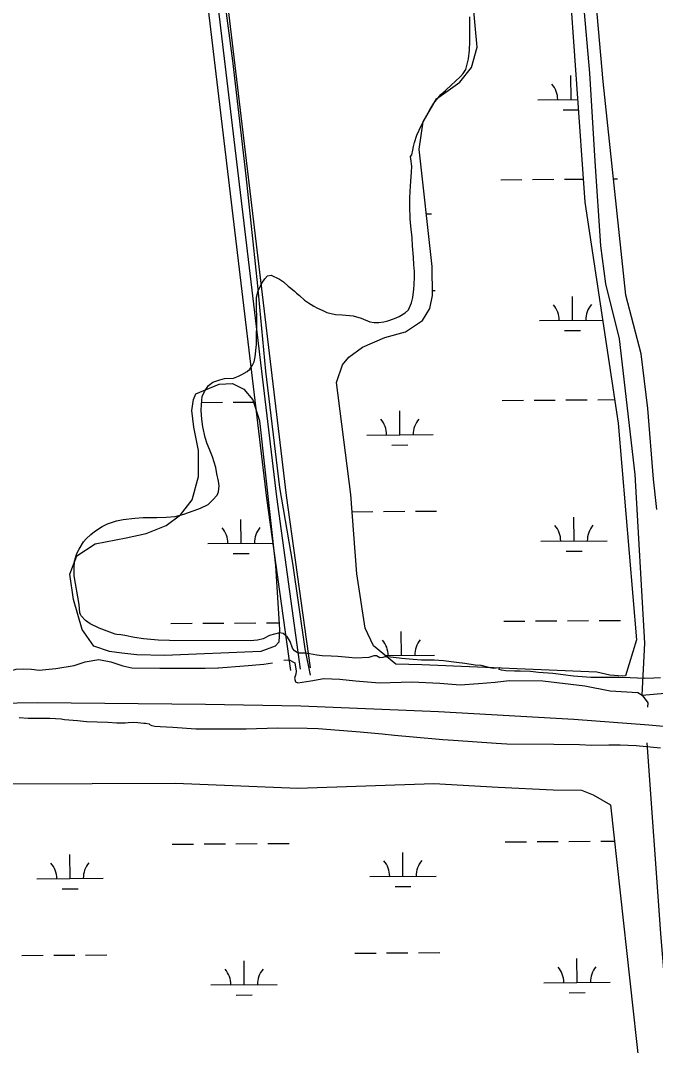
# Model space of a CAD drawing. Extents: x 3508733 to 3546731, y 546897 to 572481.
# Drawn here: x 3514331 to 3515288, y 555449 to 556994 of the extents above; entities that cross this region are included whole.
import ezdxf

# ---------------------------------------------------------------- set-up
doc = ezdxf.new("R2010")
doc.units = 0
for name, color, linetype in [('V-DTCH-CNTR', 7, 'Continuous'), ('V-RAIL-TRAK', 7, 'Continuous'), ('V-ROAD-CNTR', 7, 'Continuous'), ('V-SITE-VEGE', 7, 'Continuous'), ('V-TOPO-SHOR', 7, 'Continuous'), ('V-WETL-SWMP', 7, 'Continuous')]:
    doc.layers.add(name, color=color, linetype=linetype)

msp = doc.modelspace()

# ---------------------------------------------------------------- linework, layer by layer
at = {"layer": 'V-DTCH-CNTR'}
msp.add_lwpolyline([(3514574.7, 557530.9), (3514597.8, 557337.1), (3514606.3, 557253.2), (3514621.5, 557153.2), (3514650.6, 556933.1), (3514670.5, 556759.6), (3514688.4, 556593.7), (3514700.4, 556465.2), (3514721.4, 556290.1), (3514740.9, 556176), (3514759.7, 556047), (3514767.9, 556007.1)], dxfattribs=at)
at = {"layer": 'V-RAIL-TRAK'}
msp.add_lwpolyline([(3513245.9, 555908.8), (3513432.1, 555925.2), (3513668.2, 555943.6), (3513888.3, 555954.7), (3514142.3, 555962.6), (3514356.7, 555965.8), (3514609.7, 555963.3), (3514753.6, 555961), (3514961.2, 555952.5), (3515165.5, 555940.8), (3515278.1, 555932.4), (3515490.8, 555913.1), (3515694.1, 555890.6), (3515892.4, 555867.8), (3516090.8, 555839.8), (3516272.5, 555810.8)], dxfattribs=at)
at = {"layer": 'V-ROAD-CNTR'}
for points in [[(3514584.4, 557259.2), (3514702, 556274), (3514737.9, 556013.9)], [(3514599.3, 557261), (3514716.9, 556275.9), (3514752.8, 556016)], [(3514614.2, 557262.8), (3514731.8, 556277.8), (3514767.6, 556018)]]:
    msp.add_lwpolyline(points, dxfattribs=at)
at = {"layer": 'V-SITE-VEGE'}
for p, q in [((3514328.9, 555943.3), (3514342.5, 555942.5)), ((3514342.5, 555942.5), (3514375, 555942.4)), ((3514375, 555942.4), (3514392.2, 555941.2)), ((3514392.2, 555941.2), (3514397.5, 555940.5)), ((3514397.5, 555940.5), (3514417.2, 555939)), ((3514417.2, 555939), (3514430.4, 555937.5)), ((3514430.4, 555937.5), (3514462.9, 555936.3)), ((3514462.9, 555936.3), (3514476.5, 555935.1)), ((3514476.5, 555935.1), (3514489, 555935.1)), ((3514489, 555935.1), (3514493.3, 555935.8)), ((3514493.3, 555935.8), (3514501.1, 555936.1)), ((3514501.1, 555936.1), (3514507.9, 555935.7)), ((3514507.9, 555935.7), (3514517.2, 555934.6)), ((3514517.2, 555934.6), (3514519.7, 555934.6)), ((3514519.7, 555934.6), (3514525.1, 555933.5)), ((3514525.1, 555933.5), (3514526.5, 555932.1)), ((3514526.5, 555932.1), (3514529, 555931)), ((3514529, 555931), (3514533.6, 555930.2)), ((3514533.6, 555930.2), (3514541.8, 555929.8)), ((3514541.8, 555929.8), (3514560.8, 555928.7)), ((3514560.8, 555928.7), (3514595.4, 555926.4)), ((3514595.4, 555926.4), (3514671.5, 555926.1)), ((3514671.5, 555926.1), (3514718.7, 555927.6)), ((3514718.7, 555927.6), (3514763, 555927.4)), ((3514763, 555927.4), (3514779.8, 555926.6)), ((3514779.8, 555926.6), (3514843, 555921.7)), ((3514843, 555921.7), (3514876.2, 555918.7)), ((3514876.2, 555918.7), (3514894.8, 555916.5)), ((3514894.8, 555916.5), (3514923, 555913.9)), ((3514923, 555913.9), (3514967.7, 555910.1)), ((3514967.7, 555910.1), (3514983.8, 555909.3)), ((3514983.8, 555909.3), (3515048.1, 555904.4)), ((3515048.1, 555904.4), (3515064.1, 555903.6)), ((3515064.1, 555903.6), (3515135.2, 555903.3)), ((3515135.2, 555903.3), (3515173.8, 555902.4)), ((3515173.8, 555902.4), (3515192.4, 555901.6)), ((3515192.4, 555901.6), (3515218.1, 555902.2)), ((3515218.1, 555902.2), (3515234.9, 555902.1)), ((3515234.9, 555902.1), (3515259.2, 555900.9)), ((3515259.2, 555900.9), (3515296, 555897.6))]:
    msp.add_line(p, q, dxfattribs=at)
for points in [[(3514964.5, 556882), (3514971.7, 556888.4), (3514981, 556897), (3514986.4, 556901.6), (3514994.6, 556909.1), (3514998.6, 556913.7), (3515002.5, 556920.1), (3515006.2, 556935.8), (3515008, 556949), (3515008.4, 556961.9), (3515008.6, 556999.4)], [(3514550.4, 556245.3), (3514564, 556246.3), (3514577.2, 556249.9), (3514598.3, 556257.3), (3514602.6, 556259), (3514614.1, 556264.3), (3514621.2, 556271.1), (3514627.3, 556278.6), (3514629.5, 556283.2), (3514630.6, 556292.5), (3514629.6, 556299.3), (3514627.1, 556310.7), (3514625.4, 556320), (3514620.5, 556336.1), (3514616.6, 556346.2), (3514612.7, 556355.8), (3514609.5, 556365.1), (3514606, 556381.2), (3514604.6, 556392.7), (3514603.6, 556405.9), (3514603.7, 556415.2), (3514605.1, 556427.3), (3514608.4, 556434.8), (3514614.5, 556443.7), (3514621, 556448.7), (3514631.3, 556452.2), (3514638.8, 556454), (3514652.1, 556454.6), (3514659.9, 556457.8), (3514664.6, 556460.3), (3514672.8, 556464.9), (3514676.8, 556468.5), (3514680.7, 556474.2), (3514683.3, 556479.5), (3514684.7, 556487), (3514687, 556505.2), (3514687.1, 556547), (3514686.8, 556560.2), (3514686.9, 556577), (3514689.5, 556586.3), (3514694.9, 556597.7), (3514699.2, 556604.5), (3514703.5, 556608.8), (3514708.9, 556609.8), (3514721.3, 556603.7), (3514727.4, 556600.1), (3514734.5, 556593.3), (3514738.4, 556590.4), (3514744.1, 556585.7), (3514747.3, 556582.8), (3514751.6, 556579.2), (3514759.1, 556572.1), (3514765.1, 556568.1), (3514773.3, 556563.4), (3514778.7, 556560.2), (3514786.9, 556556.6), (3514792.9, 556553.7), (3514805.8, 556550.4), (3514816.1, 556550), (3514832.6, 556548.5), (3514844.7, 556545.2), (3514857.9, 556539.8), (3514864, 556538.7), (3514867.5, 556538.4), (3514871.1, 556538.7), (3514878.6, 556539.7), (3514884.7, 556541.1), (3514894.7, 556544.7), (3514901.9, 556547.5), (3514911.2, 556553.2), (3514916.2, 556557.8), (3514920.6, 556568.1), (3514922.7, 556576.3), (3514923.9, 556588.8), (3514924.3, 556596), (3514925, 556606.7), (3514925.1, 556615.3), (3514924, 556625.3), (3514923.7, 556637.1), (3514922, 556654.2), (3514921.7, 556666.4), (3514919.6, 556683.6), (3514918.6, 556695), (3514918, 556713.9), (3514918, 556726.4), (3514918.8, 556744.7), (3514920.7, 556765.4), (3514920.8, 556774), (3514919.7, 556785.4), (3514919, 556789), (3514921.2, 556791.1), (3514922.3, 556798.2), (3514923.4, 556803.6), (3514925.2, 556809.7), (3514928.8, 556821.1), (3514932.1, 556828.6), (3514937.1, 556838.9), (3514941.8, 556846.8), (3514948.3, 556859.2), (3514954.4, 556868.9), (3514964.5, 556882)], [(3515295.7, 556003), (3515285.7, 556002.7), (3515272.5, 556002), (3515250, 556003.2), (3515232.9, 556003.6), (3515207.8, 556003.4), (3515190.7, 556003.4), (3515165, 556005.7), (3515133.6, 556009.4), (3515112.1, 556010.9), (3515100, 556012.4), (3515084.3, 556013.2), (3515075.7, 556013.2), (3515062.8, 556013.7), (3515056, 556014.8), (3515052.8, 556015.8), (3515053.2, 556018.3), (3515043.5, 556017.3), (3515038.9, 556018.1), (3515025.3, 556021.7), (3515016.4, 556022.4), (3515001.1, 556024.7), (3514988.6, 556026.1), (3514968.6, 556028.7), (3514954.6, 556029.9), (3514935.7, 556029.9), (3514922.8, 556030.7), (3514905.7, 556032.2), (3514884.6, 556034.5), (3514880.3, 556034.5), (3514877.1, 556033.8), (3514872.8, 556033.4), (3514867.8, 556036), (3514863.9, 556036), (3514856.4, 556033.9), (3514836.4, 556032.9), (3514826, 556033.6), (3514809.6, 556035.1), (3514799.6, 556035.5), (3514785.6, 556036.3), (3514777.8, 556037.4), (3514766.7, 556039.3), (3514759.6, 556040), (3514749.6, 556040.1), (3514744.2, 556043.7), (3514741, 556048), (3514737.5, 556057.6), (3514733.6, 556064.4), (3514727.2, 556069.8), (3514721.5, 556070.9), (3514706.5, 556067), (3514697.1, 556061.7), (3514688.2, 556060), (3514677.5, 556058.6), (3514555.6, 556059.1), (3514538.8, 556059.6), (3514516.3, 556061.8), (3514503.1, 556063.7), (3514488.5, 556066.9), (3514482.1, 556068), (3514476.3, 556068.4), (3514473.8, 556068.8), (3514465.6, 556071.7), (3514449.6, 556077.8), (3514436, 556084.3), (3514428.9, 556089.4), (3514422.5, 556096.5), (3514421.4, 556098.3), (3514420.7, 556101.2), (3514419.4, 556113.7), (3514417.6, 556125.1), (3514414.1, 556145.2), (3514412.1, 556156.6), (3514411.7, 556167.7), (3514412.2, 556178.8), (3514415.8, 556190.5), (3514419.4, 556197), (3514425.9, 556208), (3514430.2, 556212.6), (3514437, 556219), (3514442.7, 556223.7), (3514454.2, 556231.1), (3514462.4, 556235.4), (3514476, 556239.6), (3514485.7, 556241.7), (3514503.6, 556243.8), (3514516.1, 556244.8), (3514536.4, 556244.7), (3514550.4, 556245.3)]]:
    msp.add_lwpolyline(points, dxfattribs=at)
at = {"layer": 'V-TOPO-SHOR'}
for points in [[(3515268.3, 555977), (3515272.3, 556055.1), (3515257.7, 556309.3), (3515234.3, 556513.9), (3515213.6, 556596.7), (3515206, 556654), (3515197.2, 556781.7), (3515189.6, 556914.6), (3515180, 557023.1), (3515163.5, 557176.2), (3515151.4, 557283.3), (3515148.3, 557325.8), (3515149.9, 557335.1), (3515151.9, 557343.3), (3515156.3, 557357), (3515166.9, 557396.6), (3515170.6, 557458.3), (3515170.1, 557548.8)], [(3513676.8, 555981.6), (3513805.9, 555992.5), (3513934.8, 555999.2), (3514039.2, 556003), (3514176.5, 556007.9), (3514276.1, 556004.2), (3514297.3, 556005.5), (3514307.2, 556007.7), (3514318, 556014.3), (3514324.7, 556016.1), (3514335.8, 556016.6), (3514347.5, 556016), (3514359, 556014.8), (3514384.5, 556017), (3514411.7, 556021.7), (3514428.3, 556027.2), (3514449.2, 556030.5), (3514467.4, 556027), (3514485.1, 556021.1), (3514494.5, 556019), (3514499.1, 556018.3)], [(3514499.1, 556018.3), (3514541.2, 556017.6), (3514585.1, 556017.4), (3514609.3, 556017.6), (3514628.3, 556017.9), (3514629.7, 556017.9), (3514668.1, 556021.4), (3514698.1, 556023.6), (3514711.2, 556025.6)], [(3514728, 556029.6), (3514736.3, 556030.3), (3514744.7, 556025.5)], [(3514744.7, 556025.5), (3514746.5, 556013.1), (3514746.3, 556008.7), (3514744.1, 556002.6), (3514745.4, 555996.9), (3514748.9, 555995.4)], [(3514748.9, 555995.4), (3514768.5, 555998.3), (3514788.5, 556002.1), (3514812.7, 556001.3), (3514835.9, 555998.4), (3514872.2, 555995.5), (3514921.2, 555996.8), (3514963.3, 555994.8), (3514993.9, 555992.4), (3515021.3, 555994.3), (3515046.9, 555996.7), (3515067.8, 555999.1), (3515118.4, 555998.4), (3515181.9, 555991.2), (3515220.2, 555983.7), (3515261.6, 555981.2), (3515268.3, 555977), (3515276.8, 555965.2), (3515276.5, 555959)], [(3515268.3, 555977), (3515342.2, 555983.3), (3515406.4, 555985.8), (3515449.8, 555979.8), (3515483.4, 555974.6), (3515496.5, 555973.6), (3515499.5, 555973.8), (3515502.9, 555973.6)], [(3515275.4, 555905.3), (3515295.9, 555618), (3515319.5, 555331.6), (3515347.4, 555045.2), (3515388.6, 554649.3), (3515411.4, 554323.8), (3515449.1, 553917.2), (3515479.6, 553654.2), (3515504.1, 553259.3), (3515530.4, 552932.4), (3515567.8, 552483.2), (3515584.7, 552314.3)]]:
    msp.add_lwpolyline(points, dxfattribs=at)
at = {"layer": 'V-WETL-SWMP'}
for p, q in [((3515161, 556874.6), (3515160.8, 556910.6)), ((3515111, 556874.3), (3515171.1, 556874.7)), ((3515149.1, 556859.1), (3515172.2, 556859.3)), ((3515055, 556753.8), (3515087, 556754)), ((3515103, 556754.2), (3515135, 556754.4)), ((3515151, 556754.5), (3515179.5, 556754.7)), ((3515225.1, 556755), (3515231, 556755)), ((3514942.8, 556702.3), (3514950.8, 556702.4)), ((3514952.1, 556586.9), (3514956.1, 556587)), ((3515163.3, 556542), (3515163.1, 556578)), ((3515113.3, 556541.6), (3515208.5, 556542.3)), ((3515151.4, 556526.4), (3515175.4, 556526.6)), ((3515201.3, 556422.1), (3515226.5, 556422.3)), ((3514603.4, 556418.1), (3514635.4, 556418.3)), ((3514651.4, 556418.4), (3514682.6, 556418.6)), ((3515057.3, 556421.2), (3515089.3, 556421.4)), ((3515105.3, 556421.5), (3515137.3, 556421.7)), ((3515153.3, 556421.8), (3515185.3, 556422)), ((3514903, 556369.4), (3514902.8, 556405.4)), ((3514853, 556369), (3514953, 556369.7)), ((3514891.1, 556353.9), (3514915.1, 556354)), ((3514830.9, 556253.4), (3514862.4, 556253.7)), ((3514878.4, 556253.8), (3514910.4, 556254)), ((3514926.4, 556254.1), (3514958.4, 556254.3)), ((3514663.7, 556205.9), (3514663.4, 556241.9)), ((3515165.6, 556209.3), (3515165.3, 556245.3)), ((3514613.7, 556205.5), (3514711.5, 556206.2)), ((3515115.6, 556209), (3515215.6, 556209.6)), ((3515153.7, 556193.8), (3515177.7, 556193.9)), ((3514651.8, 556190.4), (3514675.8, 556190.5)), ((3514557.7, 556085.1), (3514589.7, 556085.3)), ((3514605.7, 556085.4), (3514637.7, 556085.6)), ((3514653.7, 556085.7), (3514685.7, 556085.9)), ((3514701.7, 556086), (3514720.6, 556086.2)), ((3515059.6, 556088.5), (3515091.6, 556088.7)), ((3515107.6, 556088.8), (3515139.6, 556089)), ((3515155.6, 556089.2), (3515187.6, 556089.4)), ((3515203.6, 556089.5), (3515235.6, 556089.7)), ((3514905.3, 556036.7), (3514905.1, 556072.7)), ((3514881, 556036.5), (3514955.3, 556037)), ((3514313.4, 555843.4), (3514564.6, 555844.1)), ((3514564.6, 555844.1), (3514749.3, 555836.8)), ((3514749.3, 555836.8), (3514954.1, 555844)), ((3514954.1, 555844), (3515051.4, 555838.1)), ((3515051.4, 555838.1), (3515134.2, 555834.1)), ((3515134.2, 555834.1), (3515177, 555833.9)), ((3515177, 555833.9), (3515194.3, 555826.5)), ((3515194.3, 555826.5), (3515220.6, 555811.8)), ((3515220.6, 555811.8), (3515280.8, 555265.5)), ((3514559.9, 555752.4), (3514591.9, 555752.6)), ((3514607.9, 555752.7), (3514639.9, 555752.9)), ((3514655.9, 555753.1), (3514687.9, 555753.3)), ((3514703.9, 555753.4), (3514735.9, 555753.6)), ((3515061.8, 555755.8), (3515093.8, 555756)), ((3515109.8, 555756.2), (3515141.8, 555756.4)), ((3515157.8, 555756.5), (3515189.8, 555756.7)), ((3515205.8, 555756.8), (3515226.6, 555757)), ((3514405.7, 555700.6), (3514405.5, 555736.6)), ((3514907.6, 555704), (3514907.4, 555740)), ((3514355.7, 555700.3), (3514455.7, 555700.9)), ((3514857.6, 555703.7), (3514957.6, 555704.4)), ((3514393.8, 555685.1), (3514417.8, 555685.3)), ((3514895.7, 555688.5), (3514919.7, 555688.7)), ((3514835, 555588.1), (3514867, 555588.3)), ((3514883, 555588.4), (3514915, 555588.6)), ((3514931, 555588.8), (3514963, 555589)), ((3514333.1, 555584.7), (3514365.1, 555584.9)), ((3514381.1, 555585), (3514413.1, 555585.2)), ((3514429.1, 555585.3), (3514461.1, 555585.5)), ((3514668.2, 555540.5), (3514668, 555576.5)), ((3515170.1, 555544), (3515169.9, 555580)), ((3515120.1, 555543.6), (3515220.1, 555544.3)), ((3514618.2, 555540.2), (3514718.2, 555540.9)), ((3515158.2, 555528.4), (3515182.2, 555528.6)), ((3514656.3, 555525), (3514680.3, 555525.2))]:
    msp.add_line(p, q, dxfattribs=at)
for points in [[(3515290.6, 556256.7), (3515285.3, 556302.3), (3515277, 556409), (3515266.9, 556491.4), (3515243.8, 556579.8), (3515209.5, 556901.9), (3515181.1, 557219.9)], [(3515156.9, 557076), (3515181.9, 556719.9), (3515231.9, 556386.7), (3515259.7, 556060.5), (3515243.4, 556006.3), (3515238.8, 556005.8), (3515219.5, 556007.3), (3515199.7, 556011.5), (3514936.2, 556022.9), (3514896.7, 556023.6), (3514863.2, 556051.3), (3514850.9, 556078), (3514838, 556160), (3514828.9, 556279.6), (3514807.6, 556448), (3514808.1, 556449.9), (3514816.5, 556474.7), (3514825.8, 556486.1), (3514846.5, 556501.2), (3514880.2, 556516.2), (3514911.5, 556524.3), (3514937.3, 556541.7), (3514948, 556559.6), (3514952.2, 556579.3), (3514951.5, 556623), (3514932.1, 556799.8), (3514938.3, 556841.1), (3514958.2, 556875.5), (3514993.3, 556900.6), (3515010.9, 556923.1), (3515019.3, 556953.4), (3515007.9, 557079)]]:
    msp.add_lwpolyline(points, dxfattribs=at)
msp.add_lwpolyline([(3514591.8, 556422.6), (3514595.5, 556431.3), (3514630.5, 556445.4), (3514650.8, 556446.7), (3514667.8, 556438.3), (3514681.5, 556422.2), (3514691.5, 556390.4), (3514715.3, 556171.7), (3514721.3, 556075.9), (3514720.7, 556057), (3514715.2, 556050.6), (3514693.5, 556042.9), (3514548.1, 556036.7), (3514506.2, 556037.8), (3514483.6, 556040.2), (3514465.2, 556042.6), (3514441.8, 556050.6), (3514424, 556075.9), (3514410.9, 556121.1), (3514405.5, 556159.3), (3514415.8, 556186.9), (3514443.5, 556205.2), (3514490.5, 556214.1), (3514520.4, 556220.4), (3514550.4, 556232.7), (3514572.1, 556248.7), (3514589.7, 556271.2), (3514599.5, 556306.6), (3514599.2, 556345.7), (3514592.5, 556380.7), (3514589.4, 556406)], close=True, dxfattribs=at)
for centre, start, end in [((3515105.8, 556874.7), 359.6198, 41.1635), ((3515108.1, 556542.1), 359.6198, 41.1635), ((3515218.5, 556542.8), 139.6198, 181.1635), ((3514847.8, 556369.5), 359.6198, 41.1635), ((3514958.3, 556370.2), 139.6198, 181.1635), ((3514608.4, 556206), 359.6198, 41.1635), ((3514718.9, 556206.7), 139.6198, 181.1635), ((3515110.3, 556209.4), 359.6198, 41.1635), ((3515220.8, 556210.1), 139.6198, 181.1635), ((3514850.1, 556036.8), 359.6198, 41.1635), ((3514960.6, 556037.6), 139.6198, 181.1635), ((3514852.4, 555704.1), 359.6198, 41.1635), ((3514962.8, 555704.9), 139.6198, 181.1635), ((3514350.5, 555700.7), 359.6198, 41.1635), ((3514460.9, 555701.5), 139.6198, 181.1635), ((3514613, 555540.6), 359.6198, 41.1635), ((3514723.5, 555541.4), 139.6198, 181.1635), ((3515114.9, 555544.1), 359.6198, 41.1635), ((3515225.4, 555544.8), 139.6198, 181.1635)]:
    msp.add_arc(centre, 35.2, start, end, dxfattribs=at)

doc.saveas('drawing.dxf')
